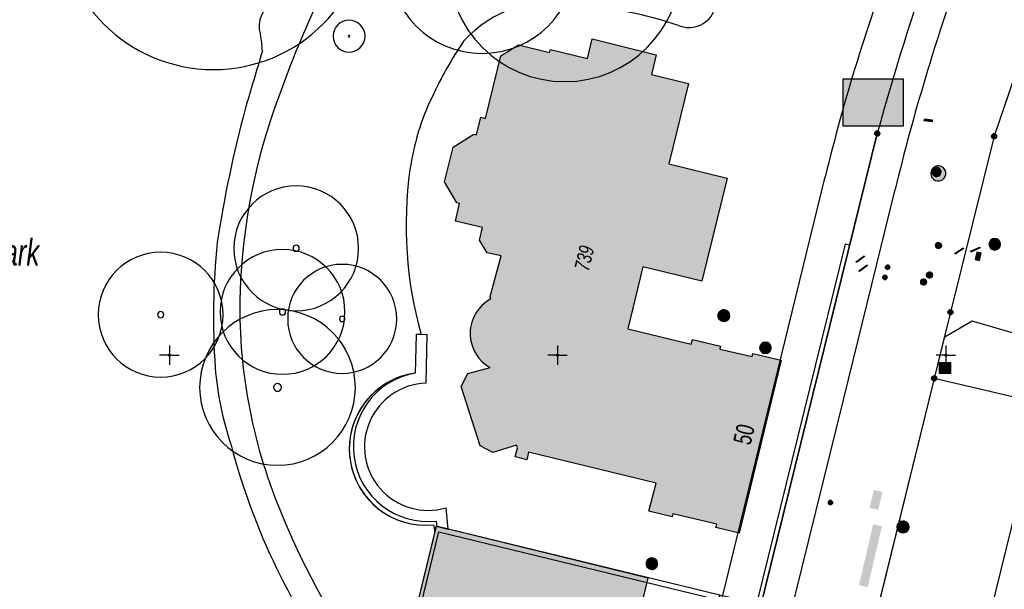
# Model space of a CAD drawing. Header units: metres. Extents: x 2695560 to 2696939, y 1260491 to 1262050.
# Tile 781 of 1005: x 2696666 to 2696730, y 1261285 to 1261321. Entities that reach past the tile are written whole.
import ezdxf

# ---------------------------------------------------------------- set-up
doc = ezdxf.new("R2010")
doc.units = ezdxf.units.M
doc.linetypes.add('AUSGEZOGEN', pattern=[0])
for name, color, linetype in [('XR$1$AV_Flächen (EO)', 7, 'AUSGEZOGEN'), ('XR$1$AV_Gebäudeflächen (BB)', 7, 'AUSGEZOGEN'), ('XR$1$AV_Gebäudeflächen ut.', 7, 'AUSGEZOGEN'), ('XR$1$AV_Grenzpunkte', 7, 'AUSGEZOGEN'), ('XR$1$AV_Haus-Nr.', 7, 'AUSGEZOGEN'), ('XR$1$AV_Koordinatennetzpunkte', 7, 'AUSGEZOGEN'), ('XR$1$AV_Linien (BB)', 7, 'AUSGEZOGEN'), ('XR$1$AV_Linien (EO)', 7, 'AUSGEZOGEN'), ('XR$1$AV_Objektnamen (BB)', 7, 'AUSGEZOGEN'), ('XR$1$AV_Versicherung-Nr.', 7, 'AUSGEZOGEN'), ('XR$1$AW_LK_Schachtdeckel', 24, 'AUSGEZOGEN'), ('XR$1$EW_LK_Knoten', 1, 'AUSGEZOGEN'), ('XR$1$GA_LK_Absperrarmatur', 32, 'AUSGEZOGEN'), ('XR$1$GA_LK_Rohrleitungsteil', 32, 'AUSGEZOGEN'), ('XR$1$GR_Baum', 94, 'AUSGEZOGEN'), ('XR$1$Liegenschaftsgrenzen', 7, 'AUSGEZOGEN'), ('XR$1$PFAV', 255, 'AUSGEZOGEN'), ('XR$1$PFAW', 255, 'AUSGEZOGEN'), ('XR$1$PFEW', 255, 'AUSGEZOGEN'), ('XR$1$PFGA', 255, 'AUSGEZOGEN'), ('XR$1$PFWA', 255, 'AUSGEZOGEN'), ('XR$1$PFWFM', 255, 'AUSGEZOGEN'), ('XR$1$RAEW', 8, 'AUSGEZOGEN'), ('XR$1$RP_Abstandslinie', 7, 'AUSGEZOGEN'), ('XR$1$TV_LK_KNOTEN', 92, 'AUSGEZOGEN'), ('XR$1$WA_LK_Absperrarmatur', 171, 'AUSGEZOGEN'), ('XR$1$WA_LK_Rohrleitungsteil', 171, 'AUSGEZOGEN')]:
    doc.layers.add(name, color=color, linetype=linetype)
doc.styles.add('ARIAL', font='arial.ttf')

# ---------------------------------------------------------------- blocks, each defined once
blk = doc.blocks.new('COMPLEXOBJECT_6')
at = {"layer": 'XR$1$AV_Linien (BB)', "color": 7, "linetype": 'AUSGEZOGEN', "transparency": 33554687}
for points in [[(6695.698, 11303.623), (6695.668, 11303.782), (6696.362, 11306.391), (6695.462, 11306.584), (6694.98, 11307.405), (6695.162, 11308.215), (6693.421, 11308.63), (6693.693, 11309.778), (6693.517, 11309.818), (6692.721, 11311.16), (6693.272, 11313.409), (6694.602, 11314.233), (6694.777, 11314.19), (6695.055, 11315.323), (6695.365, 11315.247), (6696.351, 11319.271), (6697.488, 11319.984), (6699.484, 11319.495), (6699.533, 11319.696), (6701.927, 11319.109), (6702.237, 11320.373), (6706.356, 11319.349), (6706.045, 11318.079), (6708.42, 11317.497), (6707.155, 11312.334), (6710.918, 11311.412), (6709.294, 11304.771), (6705.488, 11305.693), (6704.519, 11301.694), (6708.604, 11300.703), (6708.679, 11301.011), (6710.494, 11300.592), (6710.449, 11300.397), (6712.535, 11299.915), (6712.58, 11300.11), (6714.405, 11299.688), (6711.701, 11288.531), (6710.194, 11288.897), (6710.246, 11289.11), (6707.428, 11289.794), (6707.376, 11289.581), (6705.87, 11289.946), (6706.337, 11291.768), (6698.137, 11293.758)], [(6698.137, 11293.758), (6698.019, 11293.271), (6697.275, 11293.464), (6697.421, 11294.025), (6697.345, 11294.21), (6695.835, 11293.745), (6695.018, 11294.164), (6693.797, 11297.985), (6694.225, 11298.823), (6695.654, 11299.203)]]:
    blk.add_lwpolyline(points, dxfattribs=at)
for centre, radius, start, end in [((6696.893, 11301.401), 2.523, 118.26141, 183.74358), ((6696.894, 11301.402), 2.524, 183.76829, 240.5813)]:
    blk.add_arc(centre, radius, start, end, dxfattribs=at)
blk = doc.blocks.new('COMPLEXOBJECT_572')
at = {"layer": 'XR$1$AV_Linien (BB)', "color": 7, "linetype": 'AUSGEZOGEN', "transparency": 33554687}
blk.add_lwpolyline([(6720.588, 11314.278), (6713.031, 11283.615), (6710.695, 11284.17), (6703.852, 11256.968), (6703.547, 11255.756), (6703.242, 11254.544)], dxfattribs=at)
blk.add_arc((6864.326, 11275.337), 148.92, 160.18922, 164.84147, dxfattribs=at)
blk = doc.blocks.new('COMPLEXOBJECT_588')
at = {"layer": 'XR$1$AV_Linien (BB)', "color": 7, "linetype": 'AUSGEZOGEN', "transparency": 33554687}
blk.add_line((6633.593, 11280.933), (6638.865, 11283.938), dxfattribs=at)
for centre, radius, start, end in [((6686.365, 11332.115), 0.472, 17.37226, 110.54411), ((6685.037, 11331.351), 1.995, 324.98839, 26.97154), ((6735.733, 11298.895), 58.202, 147.45322, 154.26372), ((6680.621, 11325.545), 3.016, 293.63934, 332.83587), ((6682.509, 11321.184), 1.736, 113.01397, 198.15464), ((6674.262, 11319.293), 6.734, 2.37856, 11.5685), ((6923.419, 11245.583), 253.469, 163.0278, 163.90474), ((6754.316, 11295.775), 77.091, 164.90323, 171.43568), ((6724.343, 11302.466), 46.505, 174.08924, 184.03447), ((6698.421, 11300.803), 20.531, 184.49533, 198.7551), ((6720.866, 11305.159), 43.296, 194.6597, 217.04662), ((6649.236, 11264.173), 22.321, 95.52175, 117.68615), ((6648.385, 11278.555), 7.941, 54.42025, 99.39682), ((6663.157, 11284.212), 1.595, 15.11305, 185.61916), ((6659.118, 11290.88), 8.472, 223.81624, 241.90182), ((6671.836, 11286.068), 7.283, 191.40595, 225.47204), ((6658.396, 11284.136), 3.175, 330.37613, 358.54787), ((6659.476, 11290.119), 7.998, 237.06611, 275.96752), ((6660.517, 11282.818), 0.686, 252.26994, 338.56754), ((6682.395, 11299.624), 24.432, 230.11761, 248.75227), ((6685.441, 11278.549), 1.016, 297.58518, 31.1512), ((6680.603, 11284.111), 8.362, 275.84701, 309.40002), ((6680.521, 11298.869), 23.096, 252.40967, 272.31854)]:
    blk.add_arc(centre, radius, start, end, dxfattribs=at)
blk = doc.blocks.new('COMPLEXOBJECT_596')
at = {"layer": 'XR$1$AV_Linien (BB)', "color": 7, "linetype": 'AUSGEZOGEN', "transparency": 33554687}
for points in [[(6691.212, 11301.33), (6690.883, 11301.338), (6690.827, 11298.849)], [(6692.001, 11289.074), (6692.092, 11288.637), (6687.567, 11269.991)]]:
    blk.add_lwpolyline(points, dxfattribs=at)
for centre, radius, start, end in [((6699.714, 11314.997), 7.779, 79.65675, 137.82644), ((6697.89, 11290.848), 31.964, 71.96983, 84.21737), ((6708.467, 11322.86), 1.755, 247.09926, 334.09053), ((6713.9, 11306.587), 24.164, 145.65381, 155.36047), ((6706.109, 11309.746), 15.77, 153.99096, 171.95754), ((6716.221, 11308.356), 25.977, 172.04252, 195.6916), ((6691.51, 11293.973), 4.924, 97.97844, 188.37032), ((6691.511, 11293.974), 4.924, 188.38011, 275.71621)]:
    blk.add_arc(centre, radius, start, end, dxfattribs=at)
blk = doc.blocks.new('COMPLEXOBJECT_604')
at = {"layer": 'XR$1$AV_Linien (BB)', "color": 7, "linetype": 'AUSGEZOGEN', "transparency": 33554687}
blk.add_line((6687.567, 11269.991), (6685.294, 11270.56), dxfattribs=at)
for centre, radius, start, end in [((6685.469, 11331.186), 3.227, 321.81118, 40.45849), ((6745.372, 11294.207), 67.193, 148.62411, 160.47052), ((6719.973, 11302.612), 40.449, 159.66358, 177.8954), ((6713.749, 11303.079), 34.213, 178.29458, 202.35895), ((6727.879, 11308.497), 49.343, 201.93553, 215.00528), ((6683.826, 11277.454), 4.552, 11.48668, 36.97141), ((6686.505, 11278.046), 1.808, 333.11235, 10.00436), ((6686.364, 11278.137), 1.975, 324.68001, 332.60021), ((6680.521, 11285.101), 11.013, 285.11842, 312.60582), ((6686.061, 11273.228), 2.944, 167.28439, 198.07057), ((6686.109, 11273.208), 2.994, 155.09462, 167.11044), ((6685.63, 11273.001), 2.464, 196.16628, 220.42774), ((6685.63, 11273.002), 2.465, 220.44498, 262.16219)]:
    blk.add_arc(centre, radius, start, end, dxfattribs=at)
blk = doc.blocks.new('COMPLEXOBJECT_730')
at = {"layer": 'XR$1$AV_Linien (BB)', "color": 7, "linetype": 'AUSGEZOGEN', "transparency": 33554687}
blk.add_lwpolyline([(6705.251, 11254.026), (6707.891, 11254.501), (6710.338, 11264.425), (6708.093, 11265.741), (6711.719, 11280.328), (6714.383, 11280.792), (6718.437, 11297.204), (6721.737, 11310.672)], dxfattribs=at)
blk.add_arc((6853.517, 11278.914), 135.552, 160.13035, 166.4506, dxfattribs=at)
blk = doc.blocks.new('COMPLEXOBJECT_918')
at = {"layer": 'XR$1$AV_Flächen (EO)', "color": 7, "linetype": 'AUSGEZOGEN', "transparency": 33554687}
blk.add_line((6691.532, 11298.2), (6691.602, 11301.322), dxfattribs=at)
for points in [[(6691.602, 11301.322), (6690.883, 11301.338), (6690.827, 11298.849)], [(6692.001, 11289.074), (6692.092, 11288.637), (6692.175, 11288.981), (6692.958, 11288.79), (6692.815, 11290.172)]]:
    blk.add_lwpolyline(points, dxfattribs=at)
for centre, radius, start, end in [((6691.51, 11293.973), 4.924, 97.97914, 275.71796), ((6691.663, 11294.104), 4.098, 91.83655, 286.3234)]:
    blk.add_arc(centre, radius, start, end, dxfattribs=at)
blk = doc.blocks.new('COMPLEXOBJECT_1143')
at = {"layer": 'XR$1$AV_Linien (EO)', "color": 7, "linetype": 'AUSGEZOGEN', "transparency": 33554687}
blk.add_line((6692.18, 11289.315), (6692.215, 11288.971), dxfattribs=at)
blk.add_arc((6691.663, 11294.105), 4.817, 99.98982, 276.16436, dxfattribs=at)
blk = doc.blocks.new('COMPLEXOBJECT_1371')
at = {"layer": 'XR$1$Liegenschaftsgrenzen', "color": 7, "linetype": 'AUSGEZOGEN', "transparency": 33554687}
blk.add_lwpolyline([(6703.242, 11254.544), (6710.695, 11284.17), (6713.031, 11283.615), (6720.588, 11314.278)], dxfattribs=at)
blk.add_arc((6864.326, 11275.337), 148.92, 160.18922, 164.84147, dxfattribs=at)
blk = doc.blocks.new('BAV15')
at = {"layer": 'XR$1$PFAV', "transparency": 33554687}
blk.add_hatch(color=7, dxfattribs=at).paths.add_polyline_path([(0.5, 0), (0.49, 0.1), (0.46, 0.2), (0.41, 0.29), (0.34, 0.36), (0.26, 0.42), (0.17, 0.47), (0.08, 0.49), (-0.03, 0.5), (-0.13, 0.48), (-0.22, 0.45), (-0.31, 0.4), (-0.38, 0.33), (-0.44, 0.24), (-0.48, 0.15), (-0.5, 0.05), (-0.5, -0.05), (-0.48, -0.15), (-0.44, -0.24), (-0.38, -0.33), (-0.31, -0.4), (-0.22, -0.45), (-0.13, -0.48), (-0.03, -0.5), (0.08, -0.49), (0.17, -0.47), (0.26, -0.42), (0.34, -0.36), (0.41, -0.29), (0.46, -0.2), (0.49, -0.1)])
at = {"color": 7, "transparency": 33554687}
for start, end in [(90, 270), (270, 90)]:
    blk.add_arc((0, 0), 0.5, start, end, dxfattribs=at)
at = {"layer": 'XR$1$PFAV', "transparency": 33554687}
blk.add_circle((0, 0), 0.5, dxfattribs=at)
blk = doc.blocks.new('BAV2041')
at = {"color": 7, "transparency": 33554687}
for p, q in [((-0.05, 0), (-0.5, 0)), ((0, 0.5), (0, 0.05)), ((0.05, 0), (0.5, 0)), ((0, -0.05), (0, -0.5))]:
    blk.add_line(p, q, dxfattribs=at)
blk.add_circle((0, 0), 0.05, dxfattribs=at)
for start, end in [(90, 270), (270, 90)]:
    blk.add_arc((0, 0), 0.05, start, end, dxfattribs=at)
blk = doc.blocks.new('COMPLEXOBJECT_1435')
at = {"layer": 'XR$1$RP_Abstandslinie', "color": 7, "linetype": 'AUSGEZOGEN', "transparency": 33554687}
blk.add_line((6733.74, 11307.45), (6720.11, 11251.68), dxfattribs=at)
blk = doc.blocks.new('COMPLEXOBJECT_1436')
at = {"layer": 'XR$1$RP_Abstandslinie', "color": 7, "linetype": 'AUSGEZOGEN', "transparency": 33554687}
blk.add_line((6703.59, 11255.71), (6717.23, 11311.48), dxfattribs=at)
blk.add_arc((6843.474, 11280.665), 129.95, 159.47877, 166.283, dxfattribs=at)
blk = doc.blocks.new('WBGR1')
at = {"color": 94, "transparency": 33554687}
for radius, start, end in [(1, 90, 270), (1, 270, 90), (0.05, 90, 270), (0.05, 270, 90)]:
    blk.add_arc((0, 0), radius, start, end, dxfattribs=at)
blk = doc.blocks.new('BAW2090')
at = {"layer": 'XR$1$PFAW', "lineweight": 25, "transparency": 33554687}
blk.add_hatch(color=7, dxfattribs=at).paths.add_polyline_path([(0.5, 0), (0.49, 0.101), (0.459, 0.197), (0.41, 0.286), (0.344, 0.362), (0.264, 0.424), (0.174, 0.469), (0.076, 0.494), (-0.025, 0.499), (-0.125, 0.484), (-0.22, 0.449), (-0.306, 0.395), (-0.379, 0.326), (-0.437, 0.243), (-0.477, 0.15), (-0.497, 0.051), (-0.497, -0.051), (-0.477, -0.15), (-0.437, -0.243), (-0.379, -0.326), (-0.306, -0.395), (-0.22, -0.449), (-0.125, -0.484), (-0.025, -0.499), (0.076, -0.494), (0.174, -0.469), (0.264, -0.424), (0.344, -0.362), (0.41, -0.286), (0.459, -0.197), (0.49, -0.101)])
at = {"lineweight": 25, "transparency": 33554687}
for p, q in [((-0.177, 0.468), (-0.177, -0.468)), ((0.179, 0.467), (0.177, -0.468))]:
    blk.add_line(p, q, dxfattribs=at)
for start, end in [(90, 180), (180, 270), (0, 90), (270, 0)]:
    blk.add_arc((0, 0), 0.5, start, end, dxfattribs=at)
blk = doc.blocks.new('BAW2082')
at = {"layer": 'XR$1$PFAW', "transparency": 33554687}
blk.add_hatch(color=7, dxfattribs=at).paths.add_polyline_path([(0.509, -0.003), (0.499, 0.098), (0.469, 0.194), (0.42, 0.283), (0.354, 0.359), (0.274, 0.421), (0.183, 0.466), (0.085, 0.491), (-0.016, 0.496), (-0.116, 0.481), (-0.211, 0.446), (-0.297, 0.392), (-0.37, 0.323), (-0.428, 0.24), (-0.468, 0.147), (-0.488, 0.047), (-0.488, -0.054), (-0.468, -0.153), (-0.428, -0.246), (-0.37, -0.329), (-0.297, -0.398), (-0.211, -0.452), (-0.116, -0.487), (-0.016, -0.502), (0.085, -0.497), (0.183, -0.472), (0.274, -0.427), (0.354, -0.366), (0.42, -0.289), (0.469, -0.2), (0.499, -0.104)])
at = {"transparency": 33554687}
for start, end in [(91.19481, 268.80519), (268.80519, 91.19481)]:
    blk.add_arc((0.01, 0), 0.5, start, end, dxfattribs=at)
at = {"layer": 'XR$1$PFAW', "transparency": 33554687}
blk.add_circle((0.009, -0.003), 0.5, dxfattribs=at)
blk = doc.blocks.new('BAW2085')
at = {"layer": 'XR$1$PFAW', "transparency": 33554687}
h = blk.add_hatch(color=7, dxfattribs=at)
h.paths.add_polyline_path([(0.15, 0.501), (0.099, 0.498), (0.049, 0.491), (0, 0.478), (-0.047, 0.46), (-0.093, 0.438), (-0.136, 0.411), (-0.176, 0.38), (-0.212, 0.345), (-0.245, 0.307), (-0.274, 0.265), (-0.299, 0.221), (-0.319, 0.174), (-0.334, 0.126), (-0.344, 0.076), (-0.349, 0.026), (-0.349, -0.025), (-0.344, -0.075), (-0.334, -0.125), (-0.319, -0.173), (-0.299, -0.219), (-0.274, -0.264), (-0.245, -0.305), (-0.212, -0.344), (-0.176, -0.379), (-0.136, -0.41), (-0.093, -0.436), (-0.047, -0.459), (0, -0.476), (0.049, -0.489), (0.099, -0.497), (0.15, -0.499), (0.201, -0.497), (0.251, -0.489), (0.3, -0.476), (0.347, -0.459), (0.393, -0.436), (0.436, -0.41), (0.476, -0.379), (0.512, -0.344), (0.545, -0.305), (0.574, -0.264), (0.599, -0.219), (0.619, -0.173), (0.634, -0.125), (0.644, -0.075), (0.649, -0.025), (0.649, 0.026), (0.644, 0.076), (0.634, 0.126), (0.619, 0.174), (0.599, 0.221), (0.574, 0.265), (0.545, 0.307), (0.512, 0.345), (0.476, 0.38), (0.436, 0.411), (0.393, 0.438), (0.347, 0.46), (0.3, 0.478), (0.251, 0.491), (0.201, 0.498)])
h.paths.add_polyline_path([(0.03, -0.298), (0, -0.3), (-0.03, -0.298), (-0.06, -0.294), (-0.09, -0.286), (-0.118, -0.276), (-0.146, -0.262), (-0.171, -0.246), (-0.195, -0.228), (-0.217, -0.207), (-0.237, -0.184), (-0.255, -0.159), (-0.269, -0.132), (-0.281, -0.104), (-0.29, -0.075), (-0.297, -0.045), (-0.3, -0.015), (-0.3, 0.015), (-0.297, 0.045), (-0.29, 0.075), (-0.281, 0.104), (-0.269, 0.132), (-0.255, 0.159), (-0.237, 0.184), (-0.217, 0.207), (-0.195, 0.228), (-0.171, 0.246), (-0.146, 0.262), (-0.118, 0.276), (-0.09, 0.286), (-0.06, 0.294), (-0.03, 0.298), (0, 0.3), (0.03, 0.298), (0.06, 0.294), (0.09, 0.286), (0.118, 0.276), (0.146, 0.262), (0.171, 0.246), (0.195, 0.228), (0.217, 0.207), (0.237, 0.184), (0.255, 0.159), (0.269, 0.132), (0.281, 0.104), (0.29, 0.075), (0.297, 0.045), (0.3, 0.015), (0.3, -0.015), (0.297, -0.045), (0.29, -0.075), (0.281, -0.104), (0.269, -0.132), (0.255, -0.159), (0.237, -0.184), (0.217, -0.207), (0.195, -0.228), (0.171, -0.246), (0.146, -0.262), (0.118, -0.276), (0.09, -0.286), (0.06, -0.294)], flags=16)
blk.add_hatch(color=7, dxfattribs=at).paths.add_polyline_path([(0, 0.3), (-0.03, 0.298), (-0.06, 0.294), (-0.09, 0.286), (-0.118, 0.276), (-0.146, 0.262), (-0.171, 0.246), (-0.195, 0.228), (-0.217, 0.207), (-0.237, 0.184), (-0.255, 0.159), (-0.269, 0.132), (-0.281, 0.104), (-0.29, 0.075), (-0.297, 0.045), (-0.3, 0.015), (-0.3, -0.015), (-0.297, -0.045), (-0.29, -0.075), (-0.281, -0.104), (-0.269, -0.132), (-0.255, -0.159), (-0.237, -0.184), (-0.217, -0.207), (-0.195, -0.228), (-0.171, -0.246), (-0.146, -0.262), (-0.118, -0.276), (-0.09, -0.286), (-0.06, -0.294), (-0.03, -0.298), (0, -0.3), (0.03, -0.298), (0.06, -0.294), (0.09, -0.286), (0.118, -0.276), (0.146, -0.262), (0.171, -0.246), (0.195, -0.228), (0.217, -0.207), (0.237, -0.184), (0.255, -0.159), (0.269, -0.132), (0.281, -0.104), (0.29, -0.075), (0.297, -0.045), (0.3, -0.015), (0.3, 0.015), (0.297, 0.045), (0.29, 0.075), (0.281, 0.104), (0.269, 0.132), (0.255, 0.159), (0.237, 0.184), (0.217, 0.207), (0.195, 0.228), (0.171, 0.246), (0.146, 0.262), (0.118, 0.276), (0.09, 0.286), (0.06, 0.294), (0.03, 0.298)])
at = {"transparency": 33554687}
for centre, radius, start, end in [((0.15, 0.001), 0.5, 90, 270), ((0, 0), 0.3, 90, 270), ((0, 0), 0.3, 270, 90), ((0.15, 0.001), 0.5, 270, 90)]:
    blk.add_arc(centre, radius, start, end, dxfattribs=at)
blk = doc.blocks.new('BWA2013')
at = {"true_color": 0x000000, "transparency": 33554687}
blk.add_hatch(color=18, dxfattribs=at).paths.add_polyline_path([(-0.291, -0.409), (0.352, 0.357), (0.291, 0.409), (-0.352, -0.357)])
at = {"transparency": 33554687}
blk.add_lwpolyline([(-0.291, -0.409), (-0.352, -0.357), (0.291, 0.409), (0.352, 0.357), (-0.291, -0.409)], close=True, dxfattribs=at)
blk = doc.blocks.new('BWA996')
at = {"layer": 'XR$1$PFWA', "transparency": 33554687}
blk.add_hatch(color=7, dxfattribs=at).paths.add_polyline_path([(-0.25, -0.5), (0.25, -0.5), (0.25, 0.5), (-0.25, 0.5)])
at = {"transparency": 33554687}
for p, q in [((-0.25, 0.5), (-0.25, -0.5)), ((0.25, 0.5), (0.25, -0.5))]:
    blk.add_line(p, q, dxfattribs=at)
at = {"layer": 'XR$1$PFWA', "transparency": 33554687}
blk.add_lwpolyline([(-0.25, -0.5), (0.25, -0.5), (0.25, 0.5), (-0.25, 0.5), (-0.25, -0.5)], close=True, dxfattribs=at)
blk = doc.blocks.new('BWA2012')
at = {"layer": 'XR$1$PFWA', "transparency": 33554687}
blk.add_hatch(color=7, dxfattribs=at).paths.add_polyline_path([(0.5, 0), (0.49, 0.1), (0.46, 0.2), (0.41, 0.29), (0.34, 0.36), (0.26, 0.42), (0.17, 0.47), (0.08, 0.49), (-0.03, 0.5), (-0.13, 0.48), (-0.22, 0.45), (-0.31, 0.4), (-0.38, 0.33), (-0.44, 0.24), (-0.48, 0.15), (-0.5, 0.05), (-0.5, -0.05), (-0.48, -0.15), (-0.44, -0.24), (-0.38, -0.33), (-0.31, -0.4), (-0.22, -0.45), (-0.13, -0.48), (-0.03, -0.5), (0.08, -0.49), (0.17, -0.47), (0.26, -0.42), (0.34, -0.36), (0.41, -0.29), (0.46, -0.2), (0.49, -0.1)])
at = {"transparency": 33554687}
blk.add_line((0.35, 0.35), (-0.35, -0.35), dxfattribs=at)
for start, end in [(45, 225), (225, 45)]:
    blk.add_arc((0, 0), 0.5, start, end, dxfattribs=at)
at = {"layer": 'XR$1$PFWA', "transparency": 33554687}
blk.add_circle((0, 0), 0.5, dxfattribs=at)
blk = doc.blocks.new('BGA2013')
at = {"transparency": 33554687}
blk.add_hatch(color=36, dxfattribs=at).paths.add_polyline_path([(-0.291, -0.409), (0.352, 0.357), (0.291, 0.409), (-0.352, -0.357)])
at = {"color": 32, "transparency": 33554687}
blk.add_lwpolyline([(-0.291, -0.409), (-0.352, -0.357), (0.291, 0.409), (0.352, 0.357), (-0.291, -0.409)], close=True, dxfattribs=at)
blk = doc.blocks.new('BGA965')
at = {"layer": 'XR$1$PFGA', "transparency": 33554687}
blk.add_hatch(color=7, dxfattribs=at).paths.add_polyline_path([(0.5, 0), (0.49, 0.1), (0.46, 0.2), (0.41, 0.29), (0.34, 0.36), (0.26, 0.42), (0.17, 0.47), (0.08, 0.49), (-0.03, 0.5), (-0.13, 0.48), (-0.22, 0.45), (-0.31, 0.4), (-0.38, 0.33), (-0.44, 0.24), (-0.48, 0.15), (-0.5, 0.05), (-0.5, -0.05), (-0.48, -0.15), (-0.44, -0.24), (-0.38, -0.33), (-0.31, -0.4), (-0.22, -0.45), (-0.13, -0.48), (-0.03, -0.5), (0.08, -0.49), (0.17, -0.47), (0.26, -0.42), (0.34, -0.36), (0.41, -0.29), (0.46, -0.2), (0.49, -0.1)])
at = {"color": 32, "transparency": 33554687}
blk.add_line((0, 0.5), (0, -0.5), dxfattribs=at)
for start, end in [(90, 270), (270, 90)]:
    blk.add_arc((0, 0), 0.5, start, end, dxfattribs=at)
at = {"layer": 'XR$1$PFGA', "transparency": 33554687}
blk.add_circle((0, 0), 0.5, dxfattribs=at)
blk = doc.blocks.new('BEWLP2549_S')
at = {"layer": 'XR$1$PFEW', "transparency": 33554687}
blk.add_hatch(color=7, dxfattribs=at).paths.add_polyline_path([(0.5, 0), (0.49, 0.101), (0.459, 0.197), (0.41, 0.286), (0.344, 0.362), (0.264, 0.424), (0.174, 0.469), (0.076, 0.494), (-0.025, 0.499), (-0.125, 0.484), (-0.22, 0.449), (-0.306, 0.395), (-0.379, 0.326), (-0.437, 0.243), (-0.477, 0.15), (-0.497, 0.051), (-0.497, -0.051), (-0.477, -0.15), (-0.437, -0.243), (-0.379, -0.326), (-0.306, -0.395), (-0.22, -0.449), (-0.125, -0.484), (-0.025, -0.499), (0.076, -0.494), (0.174, -0.469), (0.264, -0.424), (0.344, -0.362), (0.41, -0.286), (0.459, -0.197), (0.49, -0.101)])
at = {"color": 1, "transparency": 33554687}
for p, q in [((0.354, -0.354), (-0.354, 0.354)), ((-0.354, -0.354), (0.354, 0.354))]:
    blk.add_line(p, q, dxfattribs=at)
for start, end in [(91.38095, 268.61905), (268.61905, 91.38095)]:
    blk.add_arc((0, 0), 0.5, start, end, dxfattribs=at)
at = {"layer": 'XR$1$PFEW', "transparency": 33554687}
blk.add_circle((0, 0), 0.5, dxfattribs=at)
blk = doc.blocks.new('BEW957')
at = {"layer": 'XR$1$RAEW', "transparency": 33554687}
blk.add_hatch(color=1, dxfattribs=at).paths.add_polyline_path([(-0.5, 0), (-0.5, -0.05), (-0.49, -0.1), (-0.48, -0.15), (-0.46, -0.2), (-0.44, -0.24), (-0.41, -0.29), (-0.38, -0.33), (-0.34, -0.36), (-0.31, -0.4), (-0.26, -0.42), (-0.22, -0.45), (-0.17, -0.47), (-0.13, -0.48), (-0.08, -0.49), (-0.03, -0.5), (0.03, -0.5), (0.08, -0.49), (0.13, -0.48), (0.17, -0.47), (0.22, -0.45), (0.26, -0.42), (0.31, -0.4), (0.34, -0.36), (0.38, -0.33), (0.41, -0.29), (0.44, -0.24), (0.46, -0.2), (0.48, -0.15), (0.49, -0.1), (0.5, -0.05), (0.5, 0), (0.5, 0.05), (0.49, 0.1), (0.48, 0.15), (0.46, 0.2), (0.44, 0.24), (0.41, 0.29), (0.38, 0.33), (0.34, 0.36), (0.31, 0.4), (0.26, 0.42), (0.22, 0.45), (0.17, 0.47), (0.13, 0.48), (0.08, 0.49), (0.03, 0.5), (-0.03, 0.5), (-0.08, 0.49), (-0.13, 0.48), (-0.17, 0.47), (-0.22, 0.45), (-0.26, 0.42), (-0.31, 0.4), (-0.34, 0.36), (-0.38, 0.33), (-0.41, 0.29), (-0.44, 0.24), (-0.46, 0.2), (-0.48, 0.15), (-0.49, 0.1), (-0.5, 0.05)])
at = {"color": 1, "transparency": 33554687}
for start, end in [(90, 180), (180, 270), (0, 90), (270, 0)]:
    blk.add_arc((0, 0), 0.5, start, end, dxfattribs=at)
at = {"layer": 'XR$1$RAEW', "color": 1, "transparency": 33554687}
blk.add_circle((0, 0), 0.5, dxfattribs=at)
blk = doc.blocks.new('BEWG5')
at = {"transparency": 33554687}
blk.add_hatch(color=1, dxfattribs=at).paths.add_polyline_path([(-0.083375, -0.5), (0.083375, -0.5), (0.083375, 0.5), (-0.083375, 0.5)])
at = {"color": 1, "transparency": 33554687}
blk.add_lwpolyline([(-0.083375, -0.5), (0.083375, -0.5), (0.083375, 0.5), (-0.083375, 0.5), (-0.083375, -0.5)], close=True, dxfattribs=at)
blk = doc.blocks.new('BTV1')
at = {"layer": 'XR$1$PFWFM', "transparency": 33554687}
blk.add_hatch(color=7, dxfattribs=at).paths.add_polyline_path([(-0.5, 0.5), (-0.5, -0.5), (0.5, -0.5), (0.5, 0.5)])
at = {"color": 92, "transparency": 33554687}
for p, q in [((-0.219, 0.321), (-0.219, -0.298)), ((-0.208, -0.05), (0.23, 0.31)), ((-0.159, 0.001), (0.192, -0.283))]:
    blk.add_line(p, q, dxfattribs=at)
blk.add_polyline3d([(-0.5, 0.5, 0.993), (0.5, 0.5, 0.993), (0.5, -0.5, 0.993), (-0.5, -0.5, 0.993)], close=True, dxfattribs=at)

msp = doc.modelspace()

# ---------------------------------------------------------------- hatches: boundary and pattern name
at = {"transparency": 33554687}
for points in [[(2696719.36, 1261317.618), (2696719.36, 1261314.563), (2696723.223, 1261314.563), (2696723.223, 1261317.618)], [(2696721.066, 1261289.978), (2696721.617, 1261289.849), (2696721.886, 1261291.002), (2696721.335, 1261291.131)], [(2696720.378, 1261284.992), (2696720.941, 1261284.862), (2696721.852, 1261288.79), (2696721.289, 1261288.92)]]:
    msp.add_hatch(color=7, dxfattribs=at).paths.add_polyline_path(points)
at = {"layer": 'XR$1$AV_Gebäudeflächen (BB)', "true_color": 0xd2d2d2, "transparency": 33554687}
msp.add_hatch(color=254, dxfattribs=at).paths.add_polyline_path([(2696699.107, 1261293.568), (2696707.307, 1261291.578), (2696706.84, 1261289.756), (2696708.346, 1261289.391), (2696708.398, 1261289.604), (2696711.216, 1261288.92), (2696711.164, 1261288.707), (2696712.671, 1261288.341), (2696715.375, 1261299.498), (2696713.55, 1261299.92), (2696713.505, 1261299.725), (2696711.419, 1261300.207), (2696711.464, 1261300.402), (2696709.649, 1261300.821), (2696709.574, 1261300.513), (2696705.489, 1261301.504), (2696706.458, 1261305.503), (2696710.264, 1261304.581), (2696711.888, 1261311.222), (2696708.125, 1261312.144), (2696709.39, 1261317.307), (2696707.015, 1261317.889), (2696707.326, 1261319.159), (2696703.207, 1261320.183), (2696702.897, 1261318.919), (2696700.503, 1261319.506), (2696700.454, 1261319.305), (2696698.458, 1261319.794), (2696697.321, 1261319.081), (2696696.335, 1261315.057), (2696696.025, 1261315.133), (2696695.747, 1261314), (2696695.572, 1261314.043), (2696694.242, 1261313.219), (2696693.691, 1261310.97), (2696694.487, 1261309.628), (2696694.663, 1261309.588), (2696694.391, 1261308.44), (2696696.132, 1261308.025), (2696695.95, 1261307.215), (2696696.432, 1261306.394), (2696697.332, 1261306.201), (2696696.638, 1261303.592), (2696696.668, 1261303.433), (2696696.587, 1261303.387), (2696696.508, 1261303.339), (2696696.43, 1261303.288), (2696696.354, 1261303.233), (2696696.281, 1261303.176), (2696696.21, 1261303.117), (2696696.14, 1261303.055), (2696696.074, 1261302.99), (2696696.009, 1261302.923), (2696695.947, 1261302.853), (2696695.888, 1261302.781), (2696695.832, 1261302.708), (2696695.778, 1261302.632), (2696695.727, 1261302.554), (2696695.679, 1261302.474), (2696695.634, 1261302.393), (2696695.592, 1261302.31), (2696695.553, 1261302.226), (2696695.517, 1261302.14), (2696695.484, 1261302.053), (2696695.455, 1261301.964), (2696695.429, 1261301.875), (2696695.406, 1261301.785), (2696695.386, 1261301.694), (2696695.37, 1261301.602), (2696695.357, 1261301.51), (2696695.348, 1261301.418), (2696695.342, 1261301.325), (2696695.34, 1261301.232), (2696695.341, 1261301.139), (2696695.345, 1261301.046), (2696695.352, 1261300.966), (2696695.361, 1261300.885), (2696695.372, 1261300.805), (2696695.387, 1261300.726), (2696695.404, 1261300.647), (2696695.423, 1261300.569), (2696695.445, 1261300.491), (2696695.469, 1261300.414), (2696695.496, 1261300.338), (2696695.525, 1261300.262), (2696695.556, 1261300.188), (2696695.59, 1261300.115), (2696695.627, 1261300.043), (2696695.665, 1261299.972), (2696695.706, 1261299.902), (2696695.749, 1261299.834), (2696695.794, 1261299.767), (2696695.841, 1261299.701), (2696695.891, 1261299.637), (2696695.942, 1261299.575), (2696695.995, 1261299.514), (2696696.051, 1261299.456), (2696696.108, 1261299.398), (2696696.167, 1261299.343), (2696696.227, 1261299.29), (2696696.29, 1261299.239), (2696696.354, 1261299.189), (2696696.419, 1261299.142), (2696696.486, 1261299.097), (2696696.554, 1261299.054), (2696696.624, 1261299.013), (2696695.195, 1261298.633), (2696694.767, 1261297.795), (2696695.988, 1261293.974), (2696696.805, 1261293.555), (2696698.315, 1261294.02), (2696698.391, 1261293.835), (2696698.245, 1261293.274), (2696698.989, 1261293.081)])
at = {"layer": 'XR$1$AV_Gebäudeflächen ut.', "true_color": 0xf5f5f5, "transparency": 33554687}
msp.add_hatch(color=7, dxfattribs=at).paths.add_polyline_path([(2696694.759, 1261262.002), (2696695.136, 1261261.917), (2696695.017, 1261261.391), (2696694.9, 1261261.418), (2696693.137, 1261253.647), (2696693.363, 1261253.596), (2696693.327, 1261253.44), (2696694.365, 1261253.205), (2696694.4, 1261253.361), (2696698.874, 1261252.346), (2696699.03, 1261252.311), (2696702.204, 1261266.478), (2696706.803, 1261285.455), (2696693.145, 1261288.791), (2696688.537, 1261269.801), (2696690.733, 1261269.27), (2696690.394, 1261267.908), (2696695.802, 1261266.6)])

# ---------------------------------------------------------------- linework, layer by layer
at = {"color": 24, "lineweight": -3, "transparency": 33554687}
msp.add_lwpolyline([(2696719.36, 1261317.618), (2696723.223, 1261317.618), (2696723.223, 1261314.563), (2696719.36, 1261314.563), (2696719.36, 1261317.618)], close=True, dxfattribs=at)
at = {"layer": 'XR$1$AV_Flächen (EO)', "color": 7, "linetype": 'AUSGEZOGEN', "transparency": 33554687}
for points in [[(2696713.772, 1261283.788), (2696711.409, 1261284.348), (2696711.34, 1261284.057), (2696713.992, 1261283.427), (2696719.786, 1261306.898), (2696719.495, 1261306.97), (2696713.772, 1261283.788)], [(2696711.409, 1261284.348), (2696693.145, 1261288.791), (2696688.537, 1261269.801), (2696696.268, 1261267.931), (2696696.327, 1261268.174), (2696688.839, 1261269.985), (2696693.317, 1261288.441), (2696711.34, 1261284.057), (2696711.409, 1261284.348)]]:
    msp.add_lwpolyline(points, close=True, dxfattribs=at)
for points in [[(2696706.803, 1261285.455), (2696693.145, 1261288.791), (2696688.537, 1261269.801), (2696690.733, 1261269.27), (2696690.394, 1261267.908)], [(2696698.874, 1261252.346), (2696699.03, 1261252.311), (2696702.204, 1261266.478), (2696706.803, 1261285.455)]]:
    msp.add_lwpolyline(points, dxfattribs=at)
at = {"layer": 'XR$1$AV_Linien (BB)', "color": 7, "linetype": 'AUSGEZOGEN', "transparency": 33554687}
for points in [[(2696731.323, 1261320.469), (2696729.08, 1261313.91), (2696726.27, 1261302.58), (2696725.87, 1261300.957)], [(2696736.112, 1261311.583), (2696733.04, 1261300.448), (2696732.683, 1261300.552), (2696727.675, 1261302.011), (2696725.87, 1261300.957)], [(2696725.87, 1261300.957), (2696725.22, 1261298.315), (2696719.959, 1261276.952), (2696714.38, 1261254.3), (2696713.16, 1261247.733), (2696711.57, 1261239.16), (2696710.34, 1261224.8), (2696710.39, 1261220.33), (2696710.57, 1261209.43), (2696710.887, 1261204.849)]]:
    msp.add_lwpolyline(points, dxfattribs=at)
at = {"layer": 'XR$1$Liegenschaftsgrenzen', "color": 7, "linetype": 'AUSGEZOGEN', "transparency": 33554687}
for p, q in [((2696725.22, 1261298.315), (2696719.959, 1261276.952)), ((2696731.994, 1261296.715), (2696725.22, 1261298.315))]:
    msp.add_line(p, q, dxfattribs=at)
msp.add_lwpolyline([(2696731.73, 1261321.66), (2696729.08, 1261313.91), (2696726.27, 1261302.58), (2696725.22, 1261298.315)], dxfattribs=at)

# ---------------------------------------------------------------- block references
at = {"layer": 'XR$1$AV_Flächen (EO)', "color": 7, "linetype": 'AUSGEZOGEN', "lineweight": -3, "transparency": 33554687}
msp.add_blockref('COMPLEXOBJECT_918', (2690000.97, 1249999.81), dxfattribs=at)
at = {"layer": 'XR$1$AV_Grenzpunkte', "color": 7, "linetype": 'AUSGEZOGEN', "lineweight": -3, "transparency": 33554687, "xscale": 0.3249999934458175, "yscale": 0.3249999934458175}
for p in [(2696721.558, 1261314.088), (2696729.08, 1261313.91), (2696726.27, 1261302.58), (2696725.22, 1261298.315)]:
    msp.add_blockref('BAV15', p, dxfattribs=at)
at = {"layer": 'XR$1$AV_Koordinatennetzpunkte', "color": 7, "linetype": 'AUSGEZOGEN', "lineweight": -3, "transparency": 33554687, "xscale": 1.25, "yscale": 1.25}
for p in [(2696675.97, 1261299.81), (2696700.97, 1261299.81), (2696725.97, 1261299.81)]:
    msp.add_blockref('BAV2041', p, dxfattribs=at)
at = {"layer": 'XR$1$AV_Linien (BB)', "color": 7, "linetype": 'AUSGEZOGEN', "lineweight": -3, "transparency": 33554687}
for name in ['COMPLEXOBJECT_596', 'COMPLEXOBJECT_604', 'COMPLEXOBJECT_588', 'COMPLEXOBJECT_572', 'COMPLEXOBJECT_730', 'COMPLEXOBJECT_6']:
    msp.add_blockref(name, (2690000.97, 1249999.81), dxfattribs=at)
at = {"layer": 'XR$1$AV_Linien (EO)', "color": 7, "linetype": 'AUSGEZOGEN', "lineweight": -3, "transparency": 33554687}
msp.add_blockref('COMPLEXOBJECT_1143', (2690000.97, 1249999.81), dxfattribs=at)
at = {"layer": 'XR$1$AW_LK_Schachtdeckel', "color": 24, "linetype": 'AUSGEZOGEN', "lineweight": -3, "transparency": 33554687}
for name, p, xscale, yscale, rotation in [('BAW2085', (2696725.37, 1261311.608), 0.9749278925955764, 0.9749278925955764, 321.000222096), ('BAW2082', (2696711.666, 1261302.359), 0.7499999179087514, 0.7499999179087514, 348.037588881), ('BAW2090', (2696707.037, 1261286.385), 0.749999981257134, 0.7499999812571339, 346.118036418)]:
    msp.add_blockref(name, p, dxfattribs=dict(at, xscale=xscale, yscale=yscale, rotation=rotation))
at = {"layer": 'XR$1$AW_LK_Schachtdeckel', "color": 24, "linetype": 'AUSGEZOGEN', "lineweight": -3, "transparency": 33554687, "xscale": 0.7499999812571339, "yscale": 0.7499999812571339}
for p in [(2696729.118, 1261306.954), (2696714.355, 1261300.285)]:
    msp.add_blockref('BAW2090', p, dxfattribs=at)
at = {"layer": 'XR$1$EW_LK_Knoten', "color": 1, "linetype": 'AUSGEZOGEN', "lineweight": -3, "transparency": 33554687}
for name, p, xscale, yscale, rotation in [('BEWG5', (2696724.836, 1261314.941), 0.5499999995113, 0.5499999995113, 263.0322), ('BEW957', (2696722.221, 1261305.472), 0.2749999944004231, 0.2749999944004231, 315)]:
    msp.add_blockref(name, p, dxfattribs=dict(at, xscale=xscale, yscale=yscale, rotation=rotation))
for name, p, xscale, yscale in [('BEW957', (2696722.221, 1261305.472), 0.2749999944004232, 0.2749999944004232), ('BEW957', (2696722.046, 1261304.822), 0.2749999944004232, 0.2749999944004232), ('BEW957', (2696718.542, 1261290.32), 0.2749999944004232, 0.2749999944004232), ('BEWLP2549_S', (2696723.214, 1261288.748), 0.749999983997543, 0.749999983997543)]:
    msp.add_blockref(name, p, dxfattribs=dict(at, xscale=xscale, yscale=yscale))
at = {"layer": 'XR$1$GA_LK_Absperrarmatur', "color": 32, "linetype": 'AUSGEZOGEN', "lineweight": -3, "transparency": 33554687, "xscale": 0.3749999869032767, "yscale": 0.3749999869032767, "rotation": 167.0355}
msp.add_blockref('BGA965', (2696724.918, 1261304.975), dxfattribs=at)
at = {"layer": 'XR$1$GA_LK_Rohrleitungsteil', "color": 32, "linetype": 'AUSGEZOGEN', "lineweight": -3, "transparency": 33554687, "xscale": 0.6499999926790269, "yscale": 0.6499999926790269, "rotation": 167.0355}
msp.add_blockref('BGA2013', (2696720.464, 1261306), dxfattribs=at)
at = {"layer": 'XR$1$GR_Baum', "color": 94, "linetype": 'AUSGEZOGEN', "lineweight": -3, "transparency": 33554687}
for p, xscale, yscale in [((2696678.807, 1261328.187), 9.978557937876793, 9.978557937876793), ((2696701.434, 1261324.924), 7.496329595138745, 7.496329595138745), ((2696696.11, 1261325.255), 6.006992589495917, 6.006992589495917), ((2696687.541, 1261320.358), 1.027451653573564, 1.027451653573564), ((2696684.138, 1261306.689), 4.021209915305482, 4.021209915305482), ((2696675.411, 1261302.422), 4.021209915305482, 4.021209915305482), ((2696683.257, 1261302.601), 4.021209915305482, 4.021209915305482), ((2696687.099, 1261302.151), 3.509939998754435, 3.509939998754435), ((2696682.932, 1261297.735), 5.0141012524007, 5.0141012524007)]:
    msp.add_blockref('WBGR1', p, dxfattribs=dict(at, xscale=xscale, yscale=yscale))
at = {"layer": 'XR$1$Liegenschaftsgrenzen', "color": 7, "linetype": 'AUSGEZOGEN', "lineweight": -3, "transparency": 33554687}
msp.add_blockref('COMPLEXOBJECT_1371', (2690000.97, 1249999.81), dxfattribs=at)
at = {"layer": 'XR$1$RP_Abstandslinie', "color": 7, "linetype": 'AUSGEZOGEN', "lineweight": -3, "transparency": 33554687}
for name in ['COMPLEXOBJECT_1436', 'COMPLEXOBJECT_1435']:
    msp.add_blockref(name, (2690000.97, 1249999.81), dxfattribs=at)
at = {"layer": 'XR$1$TV_LK_KNOTEN', "color": 92, "linetype": 'AUSGEZOGEN', "lineweight": -3, "transparency": 33554687, "xscale": 0.7000000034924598, "yscale": 0.7000000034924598}
msp.add_blockref('BTV1', (2696725.916, 1261298.981), dxfattribs=at)
at = {"layer": 'XR$1$WA_LK_Absperrarmatur', "color": 171, "linetype": 'AUSGEZOGEN', "lineweight": -3, "transparency": 33554687}
for p, xscale, yscale, rotation in [((2696725.495, 1261306.876), 0.374999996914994, 0.3749999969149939, 345.066268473), ((2696724.541, 1261304.528), 0.3749999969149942, 0.3749999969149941, 167.035866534)]:
    msp.add_blockref('BWA2012', p, dxfattribs=dict(at, xscale=xscale, yscale=yscale, rotation=rotation))
at = {"layer": 'XR$1$WA_LK_Rohrleitungsteil', "color": 171, "linetype": 'AUSGEZOGEN', "lineweight": -3, "transparency": 33554687}
for name, p, xscale, yscale, rotation in [('BWA2013', (2696726.833, 1261306.519), 0.6499999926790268, 0.6499999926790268, 344.4137136), ('BWA2013', (2696727.867, 1261306.614), 0.6499999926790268, 0.649999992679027, 334.824534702), ('BWA996', (2696728.043, 1261306.185), 0.5000000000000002, 0.5000000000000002, 347.236264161), ('BWA2013', (2696720.653, 1261305.423), 0.6499999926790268, 0.649999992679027, 167.0358665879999)]:
    msp.add_blockref(name, p, dxfattribs=dict(at, xscale=xscale, yscale=yscale, rotation=rotation))

# ---------------------------------------------------------------- texts
at = {"layer": 'XR$1$AV_Haus-Nr.', "color": 7, "transparency": 33554687, "insert": (2696713.552, 1261294.576), "char_height": 1.1621, "width": 1.68109, "attachment_point": 8, "rotation": 76.3767, "style": 'ARIAL'}
msp.add_mtext('\\W0.70;50', dxfattribs=at)
at = {"layer": 'XR$1$AV_Objektnamen (BB)', "color": 7, "transparency": 33554687, "insert": (2696662.599, 1261306.181), "char_height": 1.70442, "width": 10.66116, "attachment_point": 5, "style": 'ARIAL'}
msp.add_mtext('\\A1;{\\fArial|i1|b0;\\H1.704418;\\W0.700000;\\C7;Frohbergpark}\\P', dxfattribs=at)
at = {"layer": 'XR$1$AV_Versicherung-Nr.', "color": 7, "transparency": 33554687, "insert": (2696702.697, 1261306.06), "char_height": 0.96842, "width": 1.93301, "attachment_point": 5, "rotation": 76.3767, "style": 'ARIAL'}
msp.add_mtext('\\A1;{\\fArial|i1|b0;\\H0.968418;\\W0.700000;\\C7;739}\\P', dxfattribs=at)

doc.saveas('drawing.dxf')
